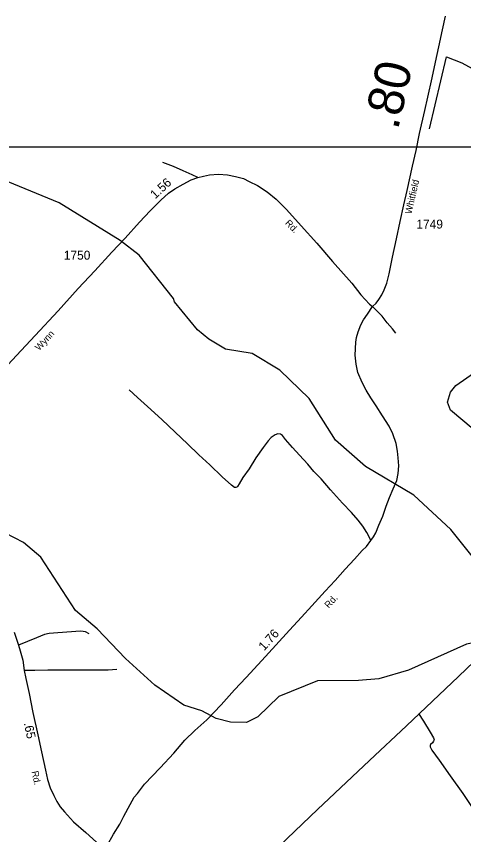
# Model space of a CAD drawing. Extents: x 2093524 to 2270757, y 289120 to 570408.
# Drawn here: x 2203375 to 2209642, y 469356 to 480822 of the extents above; entities that cross this region are included whole.
import ezdxf

# ---------------------------------------------------------------- set-up
doc = ezdxf.new("R2010")
doc.units = 0
for name, color, linetype in [('Exist Hydrographic Creek Single Shore', 7, 'Continuous'), ('Exist Hydrographic Misc Water Feature', 7, 'Continuous'), ('Exist Road Non-System Type 51', 7, 'Continuous'), ('Exist Road Secondary Mileage Hundredths English Label', 7, 'Continuous'), ('Exist Road Secondary Type 51 Attributed', 7, 'Continuous'), ('Exist Road Secondary Type 51 Label', 7, 'Continuous'), ('Exist Road Secondary Type 51 Number Label', 7, 'Continuous'), ('Exist Utilities Telephone Line', 7, 'Continuous'), ('Map Preparation Inset Cut Line', 7, 'Continuous')]:
    doc.layers.add(name, color=color, linetype=linetype)

msp = doc.modelspace()

# ---------------------------------------------------------------- linework, layer by layer
at = {"layer": 'Exist Hydrographic Creek Single Shore'}
for points in [[(2210270, 472495), (2210220, 472539), (2210042, 472910), (2209463, 473633), (2208943, 474112), (2208266, 474516), (2207847, 474885), (2207476, 475467), (2207065, 475865), (2206681, 476096), (2206305, 476159), (2206071, 476299), (2205912, 476430), (2205593, 476820), (2205576, 476869), (2205097, 477476), (2204829, 477681), (2203976, 478210), (2202087, 478986), (2201871, 478935), (2201833, 478493), (2201794, 476837), (2201828, 476777), (2202814, 476351)], [(2210439, 472206), (2210348, 472156), (2209682, 472025), (2208868, 471660), (2208453, 471541), (2208170, 471517), (2207595, 471512), (2207055, 471290), (2206757, 471007), (2206599, 470928), (2206375, 470930), (2206174, 470986), (2205974, 471092), (2205723, 471172), (2205313, 471453), (2204902, 471825), (2204508, 472240), (2204206, 472495), (2203718, 473243), (2203475, 473448), (2203224, 473581), (2202540, 473801), (2202306, 473940), (2201347, 474068)]]:
    msp.add_lwpolyline(points, dxfattribs=at)
at = {"layer": 'Exist Hydrographic Misc Water Feature'}
for points in [[(2209166, 479244), (2209401, 480253), (2209618, 480170), (2210370, 479761), (2210537, 479771), (2210694, 479955), (2211200, 480273), (2211408, 480318), (2212074, 480239), (2212391, 480239), (2213109, 480054), (2213392, 480016), (2213792, 480067), (2214016, 480167), (2214290, 480345), (2214298, 480378), (2214671, 480607), (2214870, 480691), (2215070, 480743)], [(2209778, 475040), (2209460, 475306), (2209417, 475415), (2209458, 475555), (2209532, 475649), (2209839, 475866)]]:
    msp.add_lwpolyline(points, dxfattribs=at)
at = {"layer": 'Exist Road Non-System Type 51'}
for points in [[(2205916, 478565), (2205839, 478601), (2205711, 478656), (2205575, 478719), (2205428, 478774)], [(2208692, 476385), (2208647, 476443), (2208570, 476528), (2208502, 476622), (2208365, 476755)], [(2208340, 473476), (2208313, 473538), (2208287, 473592), (2208232, 473677), (2208164, 473765), (2208069, 473870), (2207946, 474003), (2207779, 474190), (2207644, 474341), (2207545, 474444), (2207458, 474546), (2207344, 474674), (2207245, 474782), (2207148, 474891), (2207104, 474947), (2207076, 474966), (2207038, 474974), (2207000, 474960), (2206946, 474922), (2206901, 474874), (2206831, 474779), (2206732, 474637), (2206637, 474484), (2206550, 474359), (2206497, 474273), (2206475, 474233), (2206463, 474223), (2206451, 474219), (2206441, 474221), (2206431, 474222), (2206389, 474254), (2206258, 474371), (2206085, 474538), (2205934, 474677), (2205775, 474834), (2205600, 474996), (2205413, 475171), (2205212, 475356), (2205073, 475481), (2204954, 475588)], [(2204394, 472169), (2204344, 472197), (2204312, 472201), (2204268, 472208), (2204146, 472197), (2203956, 472182), (2203834, 472174), (2203767, 472161), (2203657, 472112), (2203533, 472063), (2203406, 472013)], [(2204784, 471668), (2204660, 471663), (2204360, 471663), (2204080, 471662), (2203816, 471662), (2203634, 471658), (2203486, 471657)], [(2209012, 471056), (2209081, 470944), (2209174, 470793), (2209218, 470713), (2209227, 470685), (2209221, 470667), (2209207, 470643), (2209179, 470621), (2209171, 470605), (2209171, 470585), (2209197, 470539), (2209299, 470398), (2209454, 470179), (2209630, 469932), (2209771, 469722), (2209920, 469513), (2210025, 469357)]]:
    msp.add_lwpolyline(points, dxfattribs=at)
at = {"layer": 'Exist Road Secondary Type 51 Attributed'}
for points in [[(2208365, 476755), (2208415, 476803), (2208453, 476853), (2208496, 476920), (2208530, 476992), (2208564, 477083), (2208597, 477215), (2208645, 477447), (2208701, 477706), (2208752, 477948), (2208806, 478182), (2208851, 478382), (2208927, 478724), (2208975, 478941), (2209026, 479182), (2209100, 479504), (2209141, 479692), (2209201, 479962), (2209247, 480178), (2209295, 480397), (2209345, 480634), (2209386, 480825)], [(2203132, 475811), (2203376, 476069), (2203638, 476348), (2203961, 476696), (2204243, 477008), (2204473, 477256), (2204713, 477517), (2204900, 477716), (2205102, 477938), (2205251, 478097), (2205400, 478246), (2205509, 478346), (2205597, 478405), (2205710, 478472), (2205824, 478530), (2205916, 478565), (2205997, 478584), (2206083, 478600), (2206209, 478611), (2206333, 478602), (2206445, 478579), (2206557, 478548), (2206638, 478506), (2206754, 478453), (2206890, 478362), (2207017, 478261), (2207160, 478114), (2207366, 477889), (2207585, 477643), (2207805, 477389), (2208075, 477085), (2208204, 476920), (2208322, 476791), (2208365, 476755)], [(2204646, 469205), (2204736, 469363), (2204823, 469501), (2204882, 469616), (2204969, 469778), (2205024, 469880), (2205072, 469932), (2205172, 470062), (2205389, 470291), (2205583, 470500), (2205736, 470678), (2205875, 470816), (2206042, 470965), (2206246, 471177), (2206433, 471384), (2206596, 471559), (2206814, 471798), (2207010, 472012), (2207203, 472223), (2207369, 472404), (2207514, 472563), (2207701, 472768), (2207844, 472919), (2207981, 473074), (2208113, 473215), (2208219, 473339), (2208280, 473396), (2208340, 473476), (2208377, 473530), (2208411, 473584), (2208452, 473691), (2208509, 473821), (2208558, 473957), (2208605, 474079), (2208657, 474200), (2208706, 474320), (2208727, 474416), (2208736, 474526), (2208723, 474634), (2208717, 474730), (2208698, 474838), (2208651, 474974), (2208597, 475081), (2208504, 475224), (2208417, 475364), (2208344, 475475), (2208277, 475583), (2208220, 475690), (2208159, 475834), (2208136, 475949), (2208121, 476077), (2208133, 476258), (2208143, 476321), (2208164, 476404), (2208201, 476502), (2208239, 476571), (2208293, 476650), (2208365, 476755)], [(2203344, 472192), (2203406, 472013), (2203430, 471933), (2203465, 471799), (2203486, 471657), (2203507, 471545), (2203553, 471332), (2203608, 471066), (2203674, 470753), (2203728, 470517), (2203784, 470260), (2203811, 470128), (2203850, 470012), (2203900, 469905), (2203943, 469823), (2203991, 469745), (2204048, 469674), (2204177, 469537), (2204347, 469386), (2204497, 469251), (2204614, 469134)]]:
    msp.add_lwpolyline(points, dxfattribs=at)
at = {"layer": 'Exist Utilities Telephone Line'}
msp.add_lwpolyline([(2215222, 476990), (2215208, 476772), (2215196, 476416), (2215201, 476354), (2215153, 476314), (2214795, 476023), (2214159, 475501), (2213418, 474902), (2212674, 474288), (2212149, 473862), (2211595, 473405), (2211060, 472967), (2210994, 472923), (2210947, 472876), (2210734, 472681), (2210223, 472199), (2209572, 471573), (2208843, 470883), (2208325, 470397), (2207596, 469710), (2206955, 469098)], dxfattribs=at)
at = {"layer": 'Map Preparation Inset Cut Line'}
msp.add_lwpolyline([(2227216, 438144), (2175307, 438144), (2175307, 478996), (2227216, 478996)], close=True, dxfattribs=at)

# ---------------------------------------------------------------- texts
at = {"layer": 'Exist Road Secondary Mileage Hundredths English Label'}
for s, height, rotation, p in [('.80', 500, 77.1124, (2208721, 479220)), ('1.56', 125, 42.69, (2205320, 478257)), ('1.76', 125, 47.6668, (2206847, 471925)), ('.65', 125, 281.9222, (2203479, 470918))]:
    msp.add_text(s, height=height, rotation=rotation, dxfattribs=at).set_placement(p)
at = {"layer": 'Exist Road Secondary Type 51 Label'}
for s, rotation, p in [('Whitfield', 77.0902, (2208911, 478048)), ('Rd.', 314.2407, (2207134, 477919)), ('Wynn', 47.0972, (2203695, 476130)), ('Rd.', 47.7109, (2207753, 472521)), ('Rd.', 281.8481, (2203588, 470239))]:
    msp.add_text(s, height=95, rotation=rotation, dxfattribs=at).set_placement(p)
at = {"layer": 'Exist Road Secondary Type 51 Number Label'}
for s, p in [('1749', (2208980, 477849)), ('1750', (2204040, 477413))]:
    msp.add_text(s, height=125, dxfattribs=at).set_placement(p)

doc.saveas('drawing.dxf')
